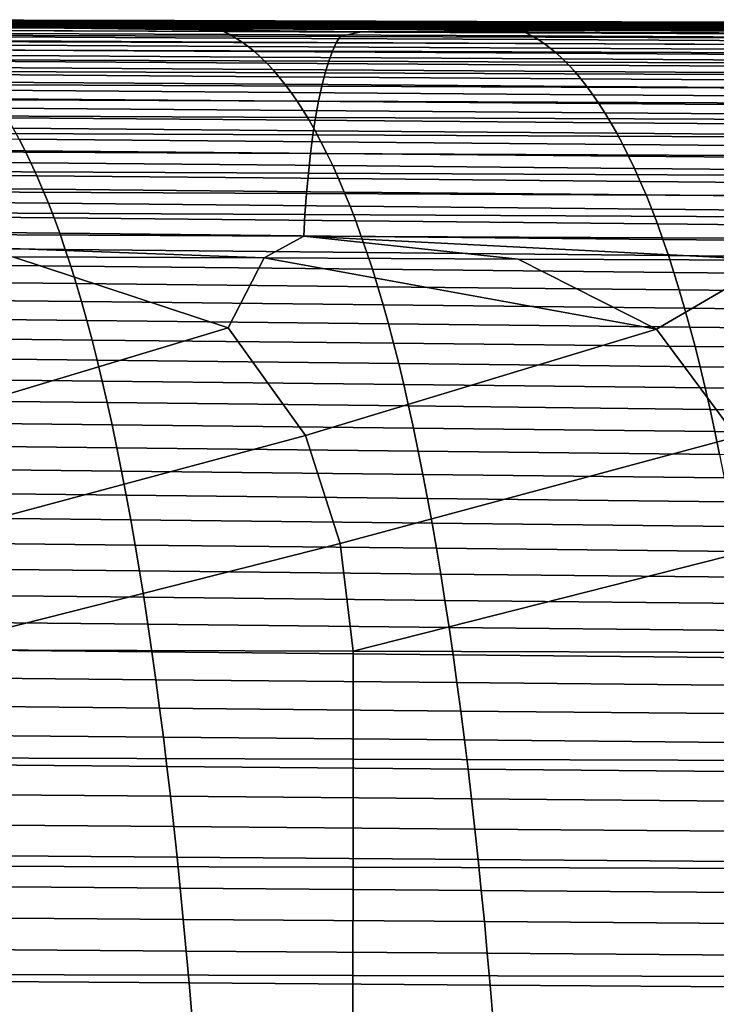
# Model space of a CAD drawing. Header units: metres. Extents: x -23 to 242, y -40 to 23.
# Tile 395 of 450: x 158.2 to 164.6, y 7.7 to 16.72. Entities that reach past the tile are written whole.
import ezdxf

# ---------------------------------------------------------------- set-up
doc = ezdxf.new("R2010")
doc.units = ezdxf.units.M
doc.layers.add('solid_10171013', color=7, linetype='CONTINUOUS')

msp = doc.modelspace()

# ---------------------------------------------------------------- linework, layer by layer
at = {"layer": 'solid_10171013'}
for points in [[(156.509674, 16.699688, 288.92865), (159.284286, 16.692694, 289.46402), (159.340714, 16.699936, 289.14328), (156.566254, 16.706915, 288.606873)], [(156.566254, 16.706915, 288.606873), (159.340714, 16.699936, 289.14328), (159.397156, 16.706146, 288.82254), (156.622849, 16.713192, 288.285126)], [(156.622849, 16.713192, 288.285126), (159.397156, 16.706146, 288.82254), (159.453598, 16.7111, 288.501831), (156.679443, 16.718287, 287.963409)], [(156.679443, 16.718287, 287.963409), (159.453598, 16.7111, 288.501831), (159.51004, 16.714567, 288.181183), (156.736053, 16.721964, 287.641724)], [(156.736053, 16.721964, 287.641724), (159.51004, 16.714567, 288.181183), (159.566498, 16.716318, 287.860596), (156.792679, 16.723988, 287.320129)], [(156.792679, 16.723988, 287.320129), (159.566498, 16.716318, 287.860596), (159.622971, 16.71612, 287.54007), (156.849304, 16.724123, 286.998596)], [(156.849304, 16.724123, 286.998596), (159.622971, 16.71612, 287.54007), (159.679428, 16.713739, 287.219604), (156.905945, 16.722132, 286.677124)], [(156.905945, 16.722132, 286.677124), (159.679428, 16.713739, 287.219604), (159.735901, 16.708944, 286.89917), (156.962585, 16.717777, 286.355682)], [(156.962585, 16.717777, 286.355682), (159.735901, 16.708944, 286.89917), (159.792374, 16.701504, 286.578796), (157.019241, 16.710825, 286.034332)], [(157.019241, 16.710825, 286.034332), (159.792374, 16.701504, 286.578796), (159.848846, 16.691183, 286.258484), (157.075882, 16.701036, 285.713043)], [(159.340714, 16.699936, 289.14328), (162.115112, 16.692924, 289.680115), (162.171402, 16.699053, 289.360413), (159.397156, 16.706146, 288.82254)], [(159.397156, 16.706146, 288.82254), (162.171402, 16.699053, 289.360413), (162.227692, 16.70385, 289.040771), (159.453598, 16.7111, 288.501831)], [(159.453598, 16.7111, 288.501831), (162.227692, 16.70385, 289.040771), (162.283966, 16.707094, 288.721161), (159.51004, 16.714567, 288.181183)], [(159.51004, 16.714567, 288.181183), (162.283966, 16.707094, 288.721161), (162.340256, 16.708559, 288.401611), (159.566498, 16.716318, 287.860596)], [(159.566498, 16.716318, 287.860596), (162.340256, 16.708559, 288.401611), (162.396545, 16.708014, 288.082123), (159.622971, 16.71612, 287.54007)], [(159.622971, 16.71612, 287.54007), (162.396545, 16.708014, 288.082123), (162.45285, 16.705231, 287.762665), (159.679428, 16.713739, 287.219604)], [(159.679428, 16.713739, 287.219604), (162.45285, 16.705231, 287.762665), (162.50914, 16.699984, 287.443268), (159.735901, 16.708944, 286.89917)], [(159.735901, 16.708944, 286.89917), (162.50914, 16.699984, 287.443268), (162.565445, 16.692045, 287.123901), (159.792374, 16.701504, 286.578796)], [(162.171402, 16.699053, 289.360413), (164.945618, 16.691921, 289.89859), (165.00174, 16.696548, 289.579987), (162.227692, 16.70385, 289.040771)], [(162.227692, 16.70385, 289.040771), (165.00174, 16.696548, 289.579987), (165.057861, 16.699556, 289.261475), (162.283966, 16.707094, 288.721161)], [(162.283966, 16.707094, 288.721161), (165.057861, 16.699556, 289.261475), (165.113983, 16.70072, 288.942993), (162.340256, 16.708559, 288.401611)], [(162.340256, 16.708559, 288.401611), (165.113983, 16.70072, 288.942993), (165.170105, 16.699816, 288.624542), (162.396545, 16.708014, 288.082123)], [(162.396545, 16.708014, 288.082123), (165.170105, 16.699816, 288.624542), (165.226212, 16.696621, 288.306152), (162.45285, 16.705231, 287.762665)], [(162.45285, 16.705231, 287.762665), (165.226212, 16.696621, 288.306152), (165.282333, 16.690912, 287.987793), (162.50914, 16.699984, 287.443268)], [(161.334595, 16.614033, 291.548431), (154.765106, 16.634888, 290.286285), (154.561203, 16.592627, 290.453979), (161.144684, 16.570654, 291.718536)], [(158.119934, 16.651003, 290.721802), (154.765106, 16.634888, 290.286285), (161.334595, 16.614033, 291.548431)], [(158.119934, 16.651003, 290.721802), (158.439896, 16.659685, 290.628265), (156.340103, 16.674614, 289.893829), (156.269165, 16.665941, 290.212463)], [(156.340103, 16.674614, 289.893829), (159.115128, 16.667028, 290.426208), (159.171494, 16.676016, 290.10553), (156.396591, 16.683306, 289.572144)], [(158.439896, 16.659685, 290.628265), (159.055206, 16.657917, 290.746185), (159.115128, 16.667028, 290.426208), (156.340103, 16.674614, 289.893829)], [(156.396591, 16.683306, 289.572144), (159.171494, 16.676016, 290.10553), (159.227875, 16.684647, 289.78479), (156.453125, 16.691742, 289.250427)], [(156.453125, 16.691742, 289.250427), (159.227875, 16.684647, 289.78479), (159.284286, 16.692694, 289.46402), (156.509674, 16.699688, 288.92865)], [(157.075882, 16.701036, 285.713043), (159.848846, 16.691183, 286.258484), (159.905334, 16.677752, 285.938232), (157.132538, 16.688175, 285.391815)], [(157.132538, 16.688175, 285.391815), (159.905334, 16.677752, 285.938232), (159.961823, 16.660978, 285.618011), (157.189194, 16.672005, 285.070648)], [(157.189194, 16.672005, 285.070648), (159.961823, 16.660978, 285.618011), (160.018295, 16.640629, 285.297852), (157.24585, 16.652288, 284.749573)], [(157.24585, 16.652288, 284.749573), (160.018295, 16.640629, 285.297852), (160.074783, 16.61647, 284.977753), (157.302505, 16.62879, 284.428558)], [(157.302505, 16.62879, 284.428558), (160.074783, 16.61647, 284.977753), (160.131271, 16.588274, 284.657684), (157.359177, 16.601274, 284.107605)], [(161.334595, 16.614033, 291.548431), (164.412766, 16.632198, 291.931305), (158.439896, 16.659685, 290.628265), (158.119934, 16.651003, 290.721802)], [(164.412766, 16.632198, 291.931305), (159.055206, 16.657917, 290.746185), (158.439896, 16.659685, 290.628265)], [(159.055206, 16.657917, 290.746185), (161.825439, 16.649994, 291.2771), (161.890106, 16.659477, 290.958984), (159.115128, 16.667028, 290.426208)], [(164.412766, 16.632198, 291.931305), (161.825439, 16.649994, 291.2771), (159.055206, 16.657917, 290.746185)], [(159.115128, 16.667028, 290.426208), (161.890106, 16.659477, 290.958984), (161.946335, 16.668745, 290.639282), (159.171494, 16.676016, 290.10553)], [(159.171494, 16.676016, 290.10553), (161.946335, 16.668745, 290.639282), (162.002579, 16.677553, 290.31958), (159.227875, 16.684647, 289.78479)], [(159.227875, 16.684647, 289.78479), (162.002579, 16.677553, 290.31958), (162.058838, 16.685686, 289.999847), (159.284286, 16.692694, 289.46402)], [(159.284286, 16.692694, 289.46402), (162.058838, 16.685686, 289.999847), (162.115112, 16.692924, 289.680115), (159.340714, 16.699936, 289.14328)], [(159.792374, 16.701504, 286.578796), (162.565445, 16.692045, 287.123901), (162.621735, 16.681185, 286.804596), (159.848846, 16.691183, 286.258484)], [(159.848846, 16.691183, 286.258484), (162.621735, 16.681185, 286.804596), (162.67804, 16.667177, 286.485291), (159.905334, 16.677752, 285.938232)], [(159.905334, 16.677752, 285.938232), (162.67804, 16.667177, 286.485291), (162.734344, 16.649792, 286.166077), (159.961823, 16.660978, 285.618011)], [(159.961823, 16.660978, 285.618011), (162.734344, 16.649792, 286.166077), (162.790649, 16.628803, 285.846863), (160.018295, 16.640629, 285.297852)], [(160.018295, 16.640629, 285.297852), (162.790649, 16.628803, 285.846863), (162.84697, 16.603983, 285.527679), (160.074783, 16.61647, 284.977753)], [(160.074783, 16.61647, 284.977753), (162.84697, 16.603983, 285.527679), (162.903275, 16.575104, 285.208557), (160.131271, 16.588274, 284.657684)], [(167.903839, 16.593496, 292.811096), (161.334595, 16.614033, 291.548431), (161.144684, 16.570654, 291.718536), (167.727966, 16.548965, 292.983673)], [(164.412766, 16.632198, 291.931305), (161.334595, 16.614033, 291.548431), (167.903839, 16.593496, 292.811096)], [(164.412766, 16.632198, 291.931305), (164.448654, 16.642561, 291.779846), (161.890106, 16.659477, 290.958984), (161.825439, 16.649994, 291.2771)], [(161.890106, 16.659477, 290.958984), (164.66507, 16.651981, 291.491913), (164.721161, 16.661507, 291.173248), (161.946335, 16.668745, 290.639282)], [(164.448654, 16.642561, 291.779846), (164.608704, 16.642111, 291.810516), (164.66507, 16.651981, 291.491913), (161.890106, 16.659477, 290.958984)], [(161.946335, 16.668745, 290.639282), (164.721161, 16.661507, 291.173248), (164.777267, 16.670473, 290.854553), (162.002579, 16.677553, 290.31958)], [(162.002579, 16.677553, 290.31958), (164.777267, 16.670473, 290.854553), (164.833389, 16.678673, 290.535889), (162.058838, 16.685686, 289.999847)], [(162.058838, 16.685686, 289.999847), (164.833389, 16.678673, 290.535889), (164.889496, 16.685892, 290.217224), (162.115112, 16.692924, 289.680115)], [(162.115112, 16.692924, 289.680115), (164.889496, 16.685892, 290.217224), (164.945618, 16.691921, 289.89859), (162.171402, 16.699053, 289.360413)], [(162.50914, 16.699984, 287.443268), (165.282333, 16.690912, 287.987793), (165.338455, 16.682467, 287.669464), (162.565445, 16.692045, 287.123901)], [(162.565445, 16.692045, 287.123901), (165.338455, 16.682467, 287.669464), (165.394577, 16.671061, 287.351166), (162.621735, 16.681185, 286.804596)], [(162.621735, 16.681185, 286.804596), (165.394577, 16.671061, 287.351166), (165.450699, 16.656469, 287.032898), (162.67804, 16.667177, 286.485291)], [(162.67804, 16.667177, 286.485291), (165.450699, 16.656469, 287.032898), (165.506821, 16.63847, 286.714661), (162.734344, 16.649792, 286.166077)], [(162.734344, 16.649792, 286.166077), (165.506821, 16.63847, 286.714661), (165.562943, 16.61684, 286.396454), (162.790649, 16.628803, 285.846863)], [(162.790649, 16.628803, 285.846863), (165.562943, 16.61684, 286.396454), (165.619064, 16.591354, 286.078247), (162.84697, 16.603983, 285.527679)], [(164.412766, 16.632198, 291.931305), (170.705383, 16.613791, 293.140991), (164.608704, 16.642111, 291.810516), (164.448654, 16.642561, 291.779846)], [(170.705383, 16.613791, 293.140991), (164.412766, 16.632198, 291.931305), (167.903839, 16.593496, 292.811096)], [(154.524826, 16.533503, 290.650146), (154.489319, 16.458403, 290.841217), (161.072983, 16.434359, 292.105103), (161.108383, 16.510481, 291.914429)], [(154.561203, 16.592627, 290.453979), (154.524826, 16.533503, 290.650146), (161.108383, 16.510481, 291.914429), (161.144684, 16.570654, 291.718536)], [(157.359177, 16.601274, 284.107605), (160.131271, 16.588274, 284.657684), (160.187759, 16.555817, 284.337677), (157.415833, 16.569513, 283.786743)], [(157.415833, 16.569513, 283.786743), (160.187759, 16.555817, 284.337677), (160.244232, 16.518974, 284.017822), (157.472473, 16.533382, 283.466003)], [(157.472473, 16.533382, 283.466003), (160.244232, 16.518974, 284.017822), (160.300659, 16.477669, 283.698212), (157.529068, 16.492796, 283.145569)], [(160.131271, 16.588274, 284.657684), (162.903275, 16.575104, 285.208557), (162.959579, 16.541948, 284.889465), (160.187759, 16.555817, 284.337677)], [(160.187759, 16.555817, 284.337677), (162.959579, 16.541948, 284.889465), (163.015884, 16.504398, 284.570496), (160.244232, 16.518974, 284.017822)], [(161.144684, 16.570654, 291.718536), (161.108383, 16.510481, 291.914429), (167.691803, 16.487715, 293.17923), (167.727966, 16.548965, 292.983673)], [(162.84697, 16.603983, 285.527679), (165.619064, 16.591354, 286.078247), (165.675201, 16.561792, 285.760071), (162.903275, 16.575104, 285.208557)], [(162.903275, 16.575104, 285.208557), (165.675201, 16.561792, 285.760071), (165.731323, 16.527941, 285.441895), (162.959579, 16.541948, 284.889465)], [(162.959579, 16.541948, 284.889465), (165.731323, 16.527941, 285.441895), (165.787445, 16.489681, 285.12384), (163.015884, 16.504398, 284.570496)], [(154.489319, 16.458403, 290.841217), (154.454956, 16.36768, 291.025665), (161.038727, 16.342649, 292.289093), (161.072983, 16.434359, 292.105103)], [(157.529068, 16.492796, 283.145569), (160.300659, 16.477669, 283.698212), (160.35704, 16.431816, 283.378967), (157.585632, 16.447676, 282.82547)], [(157.585632, 16.447676, 282.82547), (160.35704, 16.431816, 283.378967), (160.413345, 16.38134, 283.060181), (157.642105, 16.397936, 282.505859)], [(160.244232, 16.518974, 284.017822), (163.015884, 16.504398, 284.570496), (163.072144, 16.462372, 284.25174), (160.300659, 16.477669, 283.698212)], [(160.300659, 16.477669, 283.698212), (163.072144, 16.462372, 284.25174), (163.128342, 16.415792, 283.93338), (160.35704, 16.431816, 283.378967)], [(161.072983, 16.434359, 292.105103), (161.038727, 16.342649, 292.289093), (167.622437, 16.317822, 293.55304), (167.65654, 16.410543, 293.369537)], [(161.108383, 16.510481, 291.914429), (161.072983, 16.434359, 292.105103), (167.65654, 16.410543, 293.369537), (167.691803, 16.487715, 293.17923)], [(163.015884, 16.504398, 284.570496), (165.787445, 16.489681, 285.12384), (165.843521, 16.446939, 284.80603), (163.072144, 16.462372, 284.25174)], [(163.072144, 16.462372, 284.25174), (165.843521, 16.446939, 284.80603), (165.899536, 16.399635, 284.488556), (163.128342, 16.415792, 283.93338)], [(154.454956, 16.36768, 291.025665), (154.422028, 16.261686, 291.201965), (161.00592, 16.235714, 292.464844), (161.038727, 16.342649, 292.289093)], [(157.642105, 16.397936, 282.505859), (160.413345, 16.38134, 283.060181), (160.469559, 16.326157, 282.742004), (157.698486, 16.343494, 282.186829)], [(157.698486, 16.343494, 282.186829), (160.469559, 16.326157, 282.742004), (160.525665, 16.26619, 282.4245), (157.754761, 16.284273, 281.868469)], [(160.35704, 16.431816, 283.378967), (163.128342, 16.415792, 283.93338), (163.184464, 16.364582, 283.615448), (160.413345, 16.38134, 283.060181)], [(160.413345, 16.38134, 283.060181), (163.184464, 16.364582, 283.615448), (163.240494, 16.308661, 283.298126), (160.469559, 16.326157, 282.742004)], [(161.038727, 16.342649, 292.289093), (161.00592, 16.235714, 292.464844), (167.589798, 16.209919, 293.728241), (167.622437, 16.317822, 293.55304)], [(163.128342, 16.415792, 283.93338), (165.899536, 16.399635, 284.488556), (165.95549, 16.347696, 284.171539), (163.184464, 16.364582, 283.615448)], [(163.184464, 16.364582, 283.615448), (165.95549, 16.347696, 284.171539), (166.011322, 16.29104, 283.855133), (163.240494, 16.308661, 283.298126)], [(154.422028, 16.261686, 291.201965), (154.390808, 16.140778, 291.368591), (160.974838, 16.113914, 292.630829), (161.00592, 16.235714, 292.464844)], [(157.754761, 16.284273, 281.868469), (160.525665, 16.26619, 282.4245), (160.581619, 16.201359, 282.107788), (157.810913, 16.220186, 281.550903)], [(160.469559, 16.326157, 282.742004), (163.240494, 16.308661, 283.298126), (163.296417, 16.247953, 282.981506), (160.525665, 16.26619, 282.4245)], [(160.525665, 16.26619, 282.4245), (163.296417, 16.247953, 282.981506), (163.352188, 16.182379, 282.66571), (160.581619, 16.201359, 282.107788)], [(163.240494, 16.308661, 283.298126), (166.011322, 16.29104, 283.855133), (166.067047, 16.229597, 283.539429), (163.296417, 16.247953, 282.981506)], [(157.810913, 16.220186, 281.550903), (160.581619, 16.201359, 282.107788), (160.637421, 16.13158, 281.791992), (157.866913, 16.151152, 281.234222)], [(160.581619, 16.201359, 282.107788), (163.352188, 16.182379, 282.66571), (163.407791, 16.11186, 282.350861), (160.637421, 16.13158, 281.791992)], [(161.00592, 16.235714, 292.464844), (160.974838, 16.113914, 292.630829), (167.558899, 16.087208, 293.893585), (167.589798, 16.209919, 293.728241)], [(163.296417, 16.247953, 282.981506), (166.067047, 16.229597, 283.539429), (166.12262, 16.163284, 283.224579), (163.352188, 16.182379, 282.66571)], [(163.352188, 16.182379, 282.66571), (166.12262, 16.163284, 283.224579), (166.17804, 16.092028, 282.910675), (163.407791, 16.11186, 282.350861)], [(154.390808, 16.140778, 291.368591), (154.361557, 16.005486, 291.524139), (160.94574, 15.977791, 292.785675), (160.974838, 16.113914, 292.630829)], [(157.866913, 16.151152, 281.234222), (160.637421, 16.13158, 281.791992), (160.693054, 16.056778, 281.477234), (157.922729, 16.077089, 280.918549)], [(157.922729, 16.077089, 280.918549), (160.693054, 16.056778, 281.477234), (160.748505, 15.976869, 281.163605), (157.978378, 15.997917, 280.604004)], [(160.637421, 16.13158, 281.791992), (163.407791, 16.11186, 282.350861), (163.463226, 16.036318, 282.037048), (160.693054, 16.056778, 281.477234)], [(160.974838, 16.113914, 292.630829), (160.94574, 15.977791, 292.785675), (167.529984, 15.950232, 294.047729), (167.558899, 16.087208, 293.893585)], [(163.407791, 16.11186, 282.350861), (166.17804, 16.092028, 282.910675), (166.233261, 16.015751, 282.597839), (163.463226, 16.036318, 282.037048)], [(154.361557, 16.005486, 291.524139), (154.334427, 15.857052, 291.667755), (160.918762, 15.82859, 292.928528), (160.94574, 15.977791, 292.785675)], [(157.978378, 15.997917, 280.604004), (160.748505, 15.976869, 281.163605), (160.803726, 15.891774, 280.851227), (158.033813, 15.913552, 280.290649)], [(160.693054, 16.056778, 281.477234), (163.463226, 16.036318, 282.037048), (163.518463, 15.955675, 281.724396), (160.748505, 15.976869, 281.163605)], [(163.463226, 16.036318, 282.037048), (166.233261, 16.015751, 282.597839), (166.288269, 15.934377, 282.286224), (163.518463, 15.955675, 281.724396)], [(158.033813, 15.913552, 280.290649), (160.803726, 15.891774, 280.851227), (160.858719, 15.801415, 280.540222), (158.08902, 15.823912, 279.978607)], [(160.748505, 15.976869, 281.163605), (163.518463, 15.955675, 281.724396), (163.573471, 15.869853, 281.413055), (160.803726, 15.891774, 280.851227)], [(160.803726, 15.891774, 280.851227), (163.573471, 15.869853, 281.413055), (163.628235, 15.778774, 281.103088), (160.858719, 15.801415, 280.540222)], [(160.94574, 15.977791, 292.785675), (160.918762, 15.82859, 292.928528), (167.50322, 15.800244, 294.189789), (167.529984, 15.950232, 294.047729)], [(163.518463, 15.955675, 281.724396), (166.288269, 15.934377, 282.286224), (166.343063, 15.847829, 281.975922), (163.573471, 15.869853, 281.413055)], [(154.334427, 15.857052, 291.667755), (154.30957, 15.696898, 291.798767), (160.894073, 15.667737, 293.058716), (160.918762, 15.82859, 292.928528)], [(158.08902, 15.823912, 279.978607), (160.858719, 15.801415, 280.540222), (160.913452, 15.705709, 280.230682), (158.143982, 15.728913, 279.667999)], [(160.858719, 15.801415, 280.540222), (163.628235, 15.778774, 281.103088), (163.682739, 15.682358, 280.794647), (160.913452, 15.705709, 280.230682)], [(160.918762, 15.82859, 292.928528), (160.894073, 15.667737, 293.058716), (167.478729, 15.638676, 294.319122), (167.50322, 15.800244, 294.189789)], [(163.573471, 15.869853, 281.413055), (166.343063, 15.847829, 281.975922), (166.397598, 15.756029, 281.667084), (163.628235, 15.778774, 281.103088)], [(158.143982, 15.728913, 279.667999), (160.913452, 15.705709, 280.230682), (160.967896, 15.604571, 279.922821), (158.198669, 15.628469, 279.359009)], [(163.628235, 15.778774, 281.103088), (166.397598, 15.756029, 281.667084), (166.451859, 15.658902, 281.359772), (163.682739, 15.682358, 280.794647)], [(154.30957, 15.696898, 291.798767), (154.287109, 15.526445, 291.916473), (160.871796, 15.496656, 293.175537), (160.894073, 15.667737, 293.058716)], [(155.429245, 15.652132, 278.796509), (158.198669, 15.628469, 279.359009), (158.253036, 15.52249, 279.051849), (155.483841, 15.546824, 278.488251)], [(158.198669, 15.628469, 279.359009), (160.967896, 15.604571, 279.922821), (161.022018, 15.497915, 279.616791), (158.253036, 15.52249, 279.051849)], [(160.894073, 15.667737, 293.058716), (160.871796, 15.496656, 293.175537), (167.456665, 15.466952, 294.435028), (167.478729, 15.638676, 294.319122)], [(160.913452, 15.705709, 280.230682), (163.682739, 15.682358, 280.794647), (163.736938, 15.580523, 280.487915), (160.967896, 15.604571, 279.922821)], [(163.682739, 15.682358, 280.794647), (166.451859, 15.658902, 281.359772), (166.505814, 15.556368, 281.05423), (163.736938, 15.580523, 280.487915)], [(155.483841, 15.546824, 278.488251), (158.253036, 15.52249, 279.051849), (158.307053, 15.410886, 278.746704), (155.538101, 15.435869, 278.181976)], [(160.967896, 15.604571, 279.922821), (163.736938, 15.580523, 280.487915), (163.790817, 15.473186, 280.183075), (161.022018, 15.497915, 279.616791)], [(163.736938, 15.580523, 280.487915), (166.505814, 15.556368, 281.05423), (166.559433, 15.448347, 280.75061), (163.790817, 15.473186, 280.183075)], [(154.287109, 15.526445, 291.916473), (154.267181, 15.347116, 292.020142), (160.852051, 15.316773, 293.27829), (160.871796, 15.496656, 293.175537)], [(158.253036, 15.52249, 279.051849), (161.022018, 15.497915, 279.616791), (161.07579, 15.385655, 279.312836), (158.307053, 15.410886, 278.746704)], [(160.871796, 15.496656, 293.175537), (160.852051, 15.316773, 293.27829), (167.437149, 15.286505, 294.536835), (167.456665, 15.466952, 294.435028)], [(161.022018, 15.497915, 279.616791), (163.790817, 15.473186, 280.183075), (163.84433, 15.360266, 279.88031), (161.07579, 15.385655, 279.312836)], [(163.790817, 15.473186, 280.183075), (166.559433, 15.448347, 280.75061), (166.612671, 15.33476, 280.449097), (163.84433, 15.360266, 279.88031)], [(155.538101, 15.435869, 278.181976), (158.307053, 15.410886, 278.746704), (158.360672, 15.29357, 278.443787), (155.59198, 15.319178, 277.877899)], [(158.307053, 15.410886, 278.746704), (161.07579, 15.385655, 279.312836), (161.129166, 15.267706, 279.011078), (158.360672, 15.29357, 278.443787)], [(161.07579, 15.385655, 279.312836), (163.84433, 15.360266, 279.88031), (163.897446, 15.241677, 279.579803), (161.129166, 15.267706, 279.011078)], [(163.84433, 15.360266, 279.88031), (166.612671, 15.33476, 280.449097), (166.665527, 15.215528, 280.149872), (163.897446, 15.241677, 279.579803)], [(160.852051, 15.316773, 293.27829), (154.267181, 15.347116, 292.020142), (154.249939, 15.160329, 292.10907), (160.835007, 15.129513, 293.366241)], [(155.59198, 15.319178, 277.877899), (158.360672, 15.29357, 278.443787), (158.413879, 15.17045, 278.14328), (155.645432, 15.196657, 277.576233)], [(158.360672, 15.29357, 278.443787), (161.129166, 15.267706, 279.011078), (161.182114, 15.143979, 278.711792), (158.413879, 15.17045, 278.14328)], [(160.852051, 15.316773, 293.27829), (160.835007, 15.129513, 293.366241), (167.420303, 15.098762, 294.62381), (167.437149, 15.286505, 294.536835)], [(161.129166, 15.267706, 279.011078), (163.897446, 15.241677, 279.579803), (163.950119, 15.117338, 279.281738), (161.182114, 15.143979, 278.711792)], [(155.645432, 15.196657, 277.576233), (158.413879, 15.17045, 278.14328), (158.466629, 15.041439, 277.845398), (155.698425, 15.068215, 277.277161)], [(158.413879, 15.17045, 278.14328), (161.182114, 15.143979, 278.711792), (161.234604, 15.014391, 278.415131), (158.466629, 15.041439, 277.845398)], [(163.897446, 15.241677, 279.579803), (166.665527, 15.215528, 280.149872), (166.717941, 15.09057, 279.853088), (163.950119, 15.117338, 279.281738)], [(160.835007, 15.129513, 293.366241), (154.249939, 15.160329, 292.10907), (154.235519, 14.967506, 292.182556), (160.82077, 14.936299, 293.438751)], [(167.420303, 15.098762, 294.62381), (160.835007, 15.129513, 293.366241), (160.82077, 14.936299, 293.438751), (167.406296, 14.905149, 294.695282)], [(161.182114, 15.143979, 278.711792), (163.950119, 15.117338, 279.281738), (164.00235, 14.987165, 278.986328), (161.234604, 15.014391, 278.415131)], [(163.950119, 15.117338, 279.281738), (166.717941, 15.09057, 279.853088), (166.769897, 14.959809, 279.558929), (164.00235, 14.987165, 278.986328)], [(155.698425, 15.068215, 277.277161), (158.466629, 15.041439, 277.845398), (158.51889, 14.906446, 277.550354), (155.750931, 14.933762, 276.980927)], [(158.466629, 15.041439, 277.845398), (161.234604, 15.014391, 278.415131), (161.286591, 14.878854, 278.121246), (158.51889, 14.906446, 277.550354)], [(161.234604, 15.014391, 278.415131), (164.00235, 14.987165, 278.986328), (164.054077, 14.851077, 278.693695), (161.286591, 14.878854, 278.121246)], [(160.82077, 14.936299, 293.438751), (154.235519, 14.967506, 292.182556), (154.22406, 14.77007, 292.239929), (160.809494, 14.738557, 293.495087)], [(155.750931, 14.933762, 276.980927), (158.51889, 14.906446, 277.550354), (158.570602, 14.765385, 277.258301), (155.802917, 14.793202, 276.687714)], [(158.51889, 14.906446, 277.550354), (161.286591, 14.878854, 278.121246), (161.338058, 14.737281, 277.830414), (158.570602, 14.765385, 277.258301)], [(167.406296, 14.905149, 294.695282), (160.82077, 14.936299, 293.438751), (160.809494, 14.738557, 293.495087), (167.395233, 14.707099, 294.750549)], [(164.00235, 14.987165, 278.986328), (166.769897, 14.959809, 279.558929), (166.821365, 14.823164, 279.267578), (164.054077, 14.851077, 278.693695)], [(161.286591, 14.878854, 278.121246), (164.054077, 14.851077, 278.693695), (164.105286, 14.708989, 278.404083), (161.338058, 14.737281, 277.830414)], [(164.054077, 14.851077, 278.693695), (166.821365, 14.823164, 279.267578), (166.872299, 14.680555, 278.979248), (164.105286, 14.708989, 278.404083)], [(154.22406, 14.77007, 292.239929), (158.139725, 14.551042, 293.027466), (160.445709, 14.540091, 293.466705)], [(160.809494, 14.738557, 293.495087), (154.22406, 14.77007, 292.239929), (160.445709, 14.540091, 293.466705)], [(155.802917, 14.793202, 276.687714), (158.570602, 14.765385, 277.258301), (158.621765, 14.618163, 276.969482), (155.854324, 14.646446, 276.397736)], [(158.570602, 14.765385, 277.258301), (161.338058, 14.737281, 277.830414), (161.388962, 14.589588, 277.542786), (158.621765, 14.618163, 276.969482)], [(160.809494, 14.738557, 293.495087), (160.445709, 14.540091, 293.466705), (162.776306, 14.529156, 293.910706)], [(160.809494, 14.738557, 293.495087), (162.776306, 14.529156, 293.910706), (165.13237, 14.518147, 294.359497)], [(167.395233, 14.707099, 294.750549), (160.809494, 14.738557, 293.495087), (165.13237, 14.518147, 294.359497)], [(161.338058, 14.737281, 277.830414), (164.105286, 14.708989, 278.404083), (164.15593, 14.560819, 278.117676), (161.388962, 14.589588, 277.542786)], [(155.854324, 14.646446, 276.397736), (158.621765, 14.618163, 276.969482), (158.672318, 14.464693, 276.684082), (155.905121, 14.493402, 276.111206)], [(164.105286, 14.708989, 278.404083), (166.872299, 14.680555, 278.979248), (166.922668, 14.531904, 278.694092), (164.15593, 14.560819, 278.117676)], [(158.139725, 14.551042, 293.027466), (156.187332, 13.913248, 292.759766), (156.870728, 12.923698, 293.041077), (160.11705, 13.899349, 293.505096)], [(160.445709, 14.540091, 293.466705), (158.139725, 14.551042, 293.027466), (160.11705, 13.899349, 293.505096)], [(158.621765, 14.618163, 276.969482), (161.388962, 14.589588, 277.542786), (161.43927, 14.435687, 277.258545), (158.672318, 14.464693, 276.684082)], [(160.445709, 14.540091, 293.466705), (160.11705, 13.899349, 293.505096), (160.825836, 12.910522, 293.78653), (164.046783, 13.885872, 294.250519)], [(162.776306, 14.529156, 293.910706), (160.445709, 14.540091, 293.466705), (164.046783, 13.885872, 294.250519)], [(161.388962, 14.589588, 277.542786), (164.15593, 14.560819, 278.117676), (164.205978, 14.406484, 277.834625), (161.43927, 14.435687, 277.258545)], [(164.15593, 14.560819, 278.117676), (166.922668, 14.531904, 278.694092), (166.972458, 14.377131, 278.412262), (164.205978, 14.406484, 277.834625)], [(155.905121, 14.493402, 276.111206), (158.672318, 14.464693, 276.684082), (158.722244, 14.304886, 276.402283), (155.955276, 14.333978, 275.828308)], [(158.672318, 14.464693, 276.684082), (161.43927, 14.435687, 277.258545), (161.488953, 14.275494, 276.977875), (158.722244, 14.304886, 276.402283)], [(165.13237, 14.518147, 294.359497), (162.776306, 14.529156, 293.910706), (164.046783, 13.885872, 294.250519)], [(165.13237, 14.518147, 294.359497), (164.046783, 13.885872, 294.250519), (164.78096, 12.89778, 294.532013), (167.976562, 13.872892, 294.995697)], [(161.43927, 14.435687, 277.258545), (164.205978, 14.406484, 277.834625), (164.255402, 14.2459, 277.555145), (161.488953, 14.275494, 276.977875)], [(164.205978, 14.406484, 277.834625), (166.972458, 14.377131, 278.412262), (167.021622, 14.216155, 278.133972), (164.255402, 14.2459, 277.555145)], [(155.955276, 14.333978, 275.828308), (158.722244, 14.304886, 276.402283), (158.7715, 14.138652, 276.124298), (156.004761, 14.168081, 275.549255)], [(158.722244, 14.304886, 276.402283), (161.488953, 14.275494, 276.977875), (161.537949, 14.10892, 276.701019), (158.7715, 14.138652, 276.124298)], [(161.488953, 14.275494, 276.977875), (164.255402, 14.2459, 277.555145), (164.304153, 14.078986, 277.279388), (161.537949, 14.10892, 276.701019)], [(164.255402, 14.2459, 277.555145), (167.021622, 14.216155, 278.133972), (167.070129, 14.048899, 277.859375), (164.304153, 14.078986, 277.279388)], [(156.004761, 14.168081, 275.549255), (158.7715, 14.138652, 276.124298), (158.820038, 13.965957, 275.850342), (156.053543, 13.995674, 275.274261)], [(158.7715, 14.138652, 276.124298), (161.537949, 14.10892, 276.701019), (161.586258, 13.935936, 276.428101), (158.820038, 13.965957, 275.850342)], [(161.537949, 14.10892, 276.701019), (164.304153, 14.078986, 277.279388), (164.352234, 13.905713, 277.007568), (161.586258, 13.935936, 276.428101)], [(156.053543, 13.995674, 275.274261), (158.820038, 13.965957, 275.850342), (158.867859, 13.78689, 275.580444), (156.101593, 13.816844, 275.003357)], [(164.304153, 14.078986, 277.279388), (167.070129, 14.048899, 277.859375), (167.11795, 13.875338, 277.588654), (164.352234, 13.905713, 277.007568)], [(158.820038, 13.965957, 275.850342), (161.586258, 13.935936, 276.428101), (161.633865, 13.756634, 276.159241), (158.867859, 13.78689, 275.580444)], [(161.586258, 13.935936, 276.428101), (164.352234, 13.905713, 277.007568), (164.399597, 13.726176, 276.739746), (161.633865, 13.756634, 276.159241)], [(164.352234, 13.905713, 277.007568), (167.11795, 13.875338, 277.588654), (167.165085, 13.695567, 277.321899), (164.399597, 13.726176, 276.739746)], [(156.101593, 13.816844, 275.003357), (158.867859, 13.78689, 275.580444), (158.914948, 13.60156, 275.314728), (156.148895, 13.631697, 274.736694)], [(160.11705, 13.899349, 293.505096), (156.870728, 12.923698, 293.041077), (157.176849, 11.934686, 293.240631), (160.825836, 12.910522, 293.78653)], [(164.046783, 13.885872, 294.250519), (160.825836, 12.910522, 293.78653), (161.144318, 11.922107, 293.983246), (164.78096, 12.89778, 294.532013)], [(158.867859, 13.78689, 275.580444), (161.633865, 13.756634, 276.159241), (161.680725, 13.571122, 275.894501), (158.914948, 13.60156, 275.314728)], [(161.633865, 13.756634, 276.159241), (164.399597, 13.726176, 276.739746), (164.446228, 13.540486, 276.476013), (161.680725, 13.571122, 275.894501)], [(164.399597, 13.726176, 276.739746), (167.165085, 13.695567, 277.321899), (167.211502, 13.509702, 277.059235), (164.446228, 13.540486, 276.476013)], [(156.148895, 13.631697, 274.736694), (158.914948, 13.60156, 275.314728), (158.961273, 13.410074, 275.053314), (156.195435, 13.440339, 274.474335)], [(158.914948, 13.60156, 275.314728), (161.680725, 13.571122, 275.894501), (161.726837, 13.379512, 275.634033), (158.961273, 13.410074, 275.053314)], [(161.680725, 13.571122, 275.894501), (164.446228, 13.540486, 276.476013), (164.492126, 13.348757, 276.216522), (161.726837, 13.379512, 275.634033)], [(164.446228, 13.540486, 276.476013), (167.211502, 13.509702, 277.059235), (167.257172, 13.317855, 276.80072), (164.492126, 13.348757, 276.216522)], [(156.195435, 13.440339, 274.474335), (158.961273, 13.410074, 275.053314), (159.006836, 13.212541, 274.796234), (156.241196, 13.242877, 274.21637)], [(158.961273, 13.410074, 275.053314), (161.726837, 13.379512, 275.634033), (161.772202, 13.181913, 275.377869), (159.006836, 13.212541, 274.796234)], [(161.726837, 13.379512, 275.634033), (164.492126, 13.348757, 276.216522), (164.537277, 13.151096, 275.961304), (161.772202, 13.181913, 275.377869)], [(164.492126, 13.348757, 276.216522), (167.257172, 13.317855, 276.80072), (167.302094, 13.120139, 276.546478), (164.537277, 13.151096, 275.961304)], [(156.241196, 13.242877, 274.21637), (159.006836, 13.212541, 274.796234), (159.05162, 13.009068, 274.54364), (156.286179, 13.039416, 273.962891)], [(159.006836, 13.212541, 274.796234), (161.772202, 13.181913, 275.377869), (161.816772, 12.978436, 275.12616), (159.05162, 13.009068, 274.54364)], [(161.772202, 13.181913, 275.377869), (164.537277, 13.151096, 275.961304), (164.581635, 12.947619, 275.71048), (161.816772, 12.978436, 275.12616)], [(164.537277, 13.151096, 275.961304), (167.302094, 13.120139, 276.546478), (167.346252, 12.916668, 276.2966), (164.581635, 12.947619, 275.71048)], [(156.286179, 13.039416, 273.962891), (159.05162, 13.009068, 274.54364), (159.095596, 12.799765, 274.295593), (156.330338, 12.830064, 273.713989)], [(159.05162, 13.009068, 274.54364), (161.816772, 12.978436, 275.12616), (161.86055, 12.769189, 274.878967), (159.095596, 12.799765, 274.295593)], [(161.816772, 12.978436, 275.12616), (164.581635, 12.947619, 275.71048), (164.625214, 12.738437, 275.464172), (161.86055, 12.769189, 274.878967)], [(164.581635, 12.947619, 275.71048), (167.346252, 12.916668, 276.2966), (167.389618, 12.707555, 276.051178), (164.625214, 12.738437, 275.464172)], [(156.330338, 12.830064, 273.713989), (159.095596, 12.799765, 274.295593), (159.138748, 12.584739, 274.052185), (156.373688, 12.614925, 273.469757)], [(160.825836, 12.910522, 293.78653), (157.176849, 11.934686, 293.240631), (157.289566, 10.945042, 293.393036), (161.144318, 11.922107, 293.983246)], [(164.78096, 12.89778, 294.532013), (161.144318, 11.922107, 293.983246), (161.262619, 10.933085, 294.131378), (165.111832, 11.909953, 294.725769)], [(159.095596, 12.799765, 274.295593), (161.86055, 12.769189, 274.878967), (161.903503, 12.554283, 274.636383), (159.138748, 12.584739, 274.052185)], [(161.86055, 12.769189, 274.878967), (164.625214, 12.738437, 275.464172), (164.667969, 12.523659, 275.222473), (161.903503, 12.554283, 274.636383)], [(156.373688, 12.614925, 273.469757), (159.138748, 12.584739, 274.052185), (159.181061, 12.364097, 273.813507), (156.416183, 12.394107, 273.230286)], [(159.138748, 12.584739, 274.052185), (161.903503, 12.554283, 274.636383), (161.945633, 12.333828, 274.398529), (159.181061, 12.364097, 273.813507)], [(161.903503, 12.554283, 274.636383), (164.667969, 12.523659, 275.222473), (164.7099, 12.303399, 274.985443), (161.945633, 12.333828, 274.398529)], [(156.416183, 12.394107, 273.230286), (159.181061, 12.364097, 273.813507), (159.222534, 12.137948, 273.579651), (156.45784, 12.167714, 272.995667)], [(159.181061, 12.364097, 273.813507), (161.945633, 12.333828, 274.398529), (161.986908, 12.107934, 274.165497), (159.222534, 12.137948, 273.579651)], [(161.945633, 12.333828, 274.398529), (164.7099, 12.303399, 274.985443), (164.750992, 12.077768, 274.753204), (161.986908, 12.107934, 274.165497)], [(156.45784, 12.167714, 272.995667), (159.222534, 12.137948, 273.579651), (159.263123, 11.906401, 273.350739), (156.498611, 11.935855, 272.765961)], [(159.222534, 12.137948, 273.579651), (161.986908, 12.107934, 274.165497), (162.027328, 11.87671, 273.937347), (159.263123, 11.906401, 273.350739)], [(161.986908, 12.107934, 274.165497), (164.750992, 12.077768, 274.753204), (164.791229, 11.846878, 274.525848), (162.027328, 11.87671, 273.937347)], [(156.498611, 11.935855, 272.765961), (159.263123, 11.906401, 273.350739), (159.302841, 11.669561, 273.126801), (156.538513, 11.698633, 272.541321)], [(161.144318, 11.922107, 293.983246), (157.289566, 10.945042, 293.393036), (161.262619, 10.933085, 294.131378)], [(159.263123, 11.906401, 273.350739), (162.027328, 11.87671, 273.937347), (162.066864, 11.640266, 273.714172), (159.302841, 11.669561, 273.126801)], [(165.111832, 11.909953, 294.725769), (161.262619, 10.933085, 294.131378), (165.235748, 10.921536, 294.869629)], [(162.027328, 11.87671, 273.937347), (164.791229, 11.846878, 274.525848), (164.830566, 11.61084, 274.303467), (162.066864, 11.640266, 273.714172)], [(156.538513, 11.698633, 272.541321), (159.302841, 11.669561, 273.126801), (159.34166, 11.427541, 272.90799), (156.577499, 11.456158, 272.321777)], [(159.302841, 11.669561, 273.126801), (162.066864, 11.640266, 273.714172), (162.105499, 11.398714, 273.496124), (159.34166, 11.427541, 272.90799)], [(162.066864, 11.640266, 273.714172), (164.830566, 11.61084, 274.303467), (164.869034, 11.369766, 274.086182), (162.105499, 11.398714, 273.496124)], [(156.577499, 11.456158, 272.321777), (159.34166, 11.427541, 272.90799), (159.379547, 11.18048, 272.694397), (156.61557, 11.20857, 272.107422)], [(159.34166, 11.427541, 272.90799), (162.105499, 11.398714, 273.496124), (162.143219, 11.152193, 273.283234), (159.379547, 11.18048, 272.694397)], [(162.105499, 11.398714, 273.496124), (164.869034, 11.369766, 274.086182), (164.90657, 11.123796, 273.874054), (162.143219, 11.152193, 273.283234)], [(156.61557, 11.20857, 272.107422), (159.379547, 11.18048, 272.694397), (159.416519, 10.928566, 272.486053), (156.652695, 10.956066, 271.898376)], [(159.379547, 11.18048, 272.694397), (162.143219, 11.152193, 273.283234), (162.180008, 10.900883, 273.075623), (159.416519, 10.928566, 272.486053)], [(162.143219, 11.152193, 273.283234), (164.90657, 11.123796, 273.874054), (164.943176, 10.8731, 273.667175), (162.180008, 10.900883, 273.075623)], [(156.652695, 10.956066, 271.898376), (159.416519, 10.928566, 272.486053), (159.45253, 10.671986, 272.283112), (156.688873, 10.698839, 271.694733)], [(157.289566, 10.945042, 293.393036), (157.289337, 9.954478, 293.513702), (161.263977, 9.9432, 294.247101), (161.262619, 10.933085, 294.131378)], [(159.416519, 10.928566, 272.486053), (162.180008, 10.900883, 273.075623), (162.215851, 10.644964, 272.873383), (159.45253, 10.671986, 272.283112)], [(161.262619, 10.933085, 294.131378), (161.263977, 9.9432, 294.247101), (165.238693, 9.932303, 294.980347), (165.235748, 10.921536, 294.869629)], [(162.180008, 10.900883, 273.075623), (164.943176, 10.8731, 273.667175), (164.978851, 10.617854, 273.465637), (162.215851, 10.644964, 272.873383)], [(156.688873, 10.698839, 271.694733), (159.45253, 10.671986, 272.283112), (159.487579, 10.410931, 272.085602), (156.724091, 10.437088, 271.496582)], [(159.45253, 10.671986, 272.283112), (162.215851, 10.644964, 272.873383), (162.250732, 10.38462, 272.676544), (159.487579, 10.410931, 272.085602)], [(162.215851, 10.644964, 272.873383), (164.978851, 10.617854, 273.465637), (165.01358, 10.358232, 273.269501), (162.250732, 10.38462, 272.676544)], [(156.724091, 10.437088, 271.496582), (159.487579, 10.410931, 272.085602), (159.521652, 10.14559, 271.893646), (156.758316, 10.171007, 271.303986)], [(159.487579, 10.410931, 272.085602), (162.250732, 10.38462, 272.676544), (162.284637, 10.120032, 272.48526), (159.521652, 10.14559, 271.893646)], [(162.250732, 10.38462, 272.676544), (165.01358, 10.358232, 273.269501), (165.047318, 10.094407, 273.078857), (162.284637, 10.120032, 272.48526)], [(156.758316, 10.171007, 271.303986), (159.521652, 10.14559, 271.893646), (159.554718, 9.876151, 271.707336), (156.791534, 9.900795, 271.117065)], [(159.521652, 10.14559, 271.893646), (162.284637, 10.120032, 272.48526), (162.317566, 9.851381, 272.299561), (159.554718, 9.876151, 271.707336)], [(162.284637, 10.120032, 272.48526), (165.047318, 10.094407, 273.078857), (165.080093, 9.826554, 272.893799), (162.317566, 9.851381, 272.299561)], [(157.289337, 9.954478, 293.513702), (157.285751, 8.962691, 293.622986), (161.261734, 8.952172, 294.351593), (161.263977, 9.9432, 294.247101)], [(161.263977, 9.9432, 294.247101), (161.261734, 8.952172, 294.351593), (165.237778, 8.942007, 295.080048), (165.238693, 9.932303, 294.980347)], [(156.791534, 9.900795, 271.117065), (159.554718, 9.876151, 271.707336), (159.586777, 9.602805, 271.526764), (156.823746, 9.626647, 270.935913)], [(159.554718, 9.876151, 271.707336), (162.317566, 9.851381, 272.299561), (162.349487, 9.578851, 272.119568), (159.586777, 9.602805, 271.526764)], [(162.317566, 9.851381, 272.299561), (165.080093, 9.826554, 272.893799), (165.111862, 9.554849, 272.714386), (162.349487, 9.578851, 272.119568)], [(156.823746, 9.626647, 270.935913), (159.586777, 9.602805, 271.526764), (159.617813, 9.325741, 271.35199), (156.854919, 9.348761, 270.76059)], [(159.586777, 9.602805, 271.526764), (162.349487, 9.578851, 272.119568), (162.380371, 9.302622, 271.945312), (159.617813, 9.325741, 271.35199)], [(162.349487, 9.578851, 272.119568), (165.111862, 9.554849, 272.714386), (165.142609, 9.279464, 272.54071), (162.380371, 9.302622, 271.945312)], [(156.854919, 9.348761, 270.76059), (159.617813, 9.325741, 271.35199), (159.647812, 9.045147, 271.183105), (156.88504, 9.06733, 270.591248)], [(159.617813, 9.325741, 271.35199), (162.380371, 9.302622, 271.945312), (162.410233, 9.022876, 271.776947), (159.647812, 9.045147, 271.183105)], [(162.380371, 9.302622, 271.945312), (165.142609, 9.279464, 272.54071), (165.172333, 9.000574, 272.372864), (162.410233, 9.022876, 271.776947)], [(156.88504, 9.06733, 270.591248), (159.647812, 9.045147, 271.183105), (159.676743, 8.761213, 271.020233), (156.914093, 8.782555, 270.427917)], [(159.647812, 9.045147, 271.183105), (162.410233, 9.022876, 271.776947), (162.439041, 8.739796, 271.614532), (159.676743, 8.761213, 271.020233)], [(157.285751, 8.962691, 293.622986), (157.284149, 7.969718, 293.721741), (161.261353, 7.960067, 294.445892), (161.261734, 8.952172, 294.351593)], [(161.261734, 8.952172, 294.351593), (161.261353, 7.960067, 294.445892), (165.238647, 7.950739, 295.169891), (165.237778, 8.942007, 295.080048)], [(162.410233, 9.022876, 271.776947), (165.172333, 9.000574, 272.372864), (165.201019, 8.718355, 272.210907), (162.439041, 8.739796, 271.614532)], [(156.914093, 8.782555, 270.427917), (159.676743, 8.761213, 271.020233), (159.704605, 8.474129, 270.863434), (156.942062, 8.49463, 270.270691)], [(159.676743, 8.761213, 271.020233), (162.439041, 8.739796, 271.614532), (162.466782, 8.453563, 271.45816), (159.704605, 8.474129, 270.863434)], [(162.439041, 8.739796, 271.614532), (165.201019, 8.718355, 272.210907), (165.228638, 8.43298, 272.054932), (162.466782, 8.453563, 271.45816)], [(156.942062, 8.49463, 270.270691), (159.704605, 8.474129, 270.863434), (159.731369, 8.184082, 270.712799), (156.968933, 8.203751, 270.11972)], [(159.704605, 8.474129, 270.863434), (162.466782, 8.453563, 271.45816), (162.493454, 8.164358, 271.307861), (159.731369, 8.184082, 270.712799)], [(162.466782, 8.453563, 271.45816), (165.228638, 8.43298, 272.054932), (165.255203, 8.144623, 271.905029), (162.493454, 8.164358, 271.307861)], [(156.968933, 8.203751, 270.11972), (159.731369, 8.184082, 270.712799), (159.757019, 7.891261, 270.56842), (156.994675, 7.910112, 269.975037)], [(159.731369, 8.184082, 270.712799), (162.493454, 8.164358, 271.307861), (162.519012, 7.872363, 271.163788), (159.757019, 7.891261, 270.56842)], [(162.493454, 8.164358, 271.307861), (165.255203, 8.144623, 271.905029), (165.28067, 7.853457, 271.761261), (162.519012, 7.872363, 271.163788)], [(157.284149, 7.969718, 293.721741), (157.2845, 6.975652, 293.809784), (161.262833, 6.966985, 294.529968), (161.261353, 7.960067, 294.445892)], [(161.261353, 7.960067, 294.445892), (161.262833, 6.966985, 294.529968), (165.241257, 6.95861, 295.249908), (165.238647, 7.950739, 295.169891)], [(156.994675, 7.910112, 269.975037), (159.757019, 7.891261, 270.56842), (159.78157, 7.595809, 270.430298), (157.019318, 7.613861, 269.83667)], [(159.757019, 7.891261, 270.56842), (162.519012, 7.872363, 271.163788), (162.543488, 7.577717, 271.025909), (159.78157, 7.595809, 270.430298)], [(162.519012, 7.872363, 271.163788), (165.28067, 7.853457, 271.761261), (165.305054, 7.559621, 271.623627), (162.543488, 7.577717, 271.025909)]]:
    msp.add_3dface(points, dxfattribs=at)

doc.saveas('drawing.dxf')
